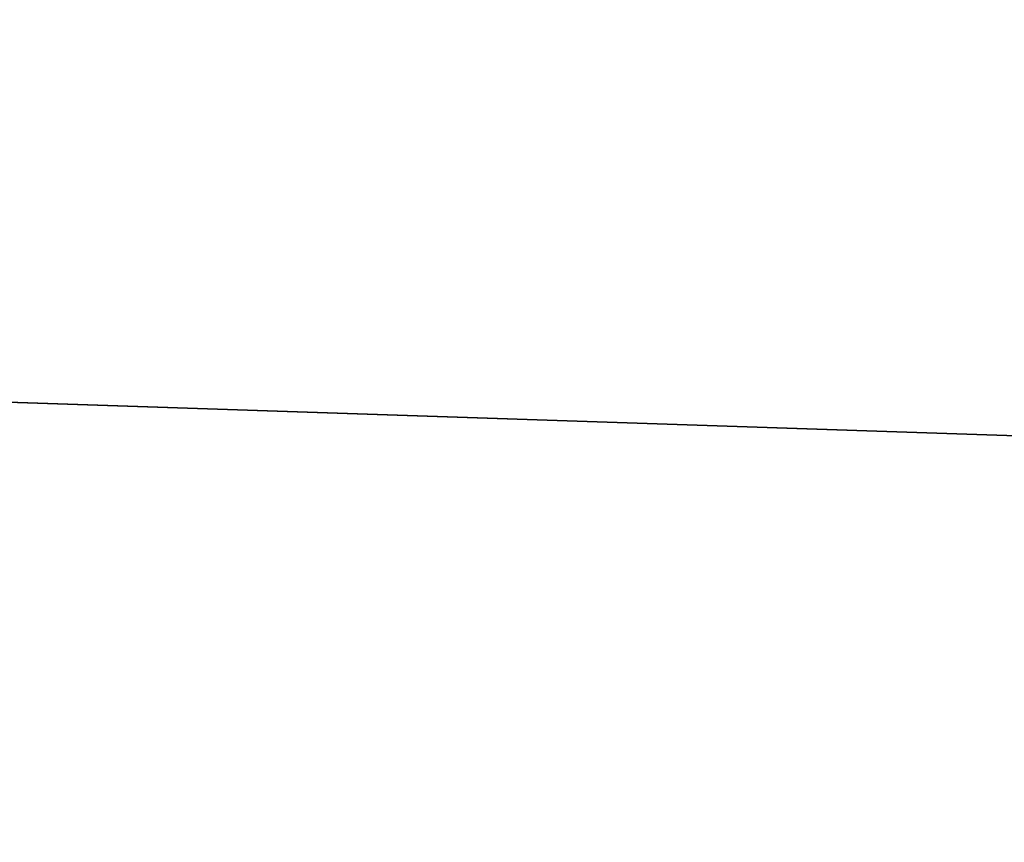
# Model space of a CAD drawing. Header units: millimetres. Extents: x -522 to 188, y -54 to 63.
# Tile 371 of 656: x -4.08694 to -4.08465, y -36.79808 to -36.79617. Entities that reach past the tile are written whole.
import ezdxf

# ---------------------------------------------------------------- set-up
doc = ezdxf.new("R2010")
doc.units = ezdxf.units.MM
doc.header["$LTSCALE"] = 65.185185
for name, color, linetype in [('1', 7, 'CONTINUOUS'), ('2', 7, 'CONTINUOUS'), ('8', 7, 'CONTINUOUS'), ('9', 7, 'CONTINUOUS')]:
    doc.layers.add(name, color=color, linetype=linetype)

msp = doc.modelspace()

# ---------------------------------------------------------------- linework, layer by layer
at = {"layer": '1', "color": 7, "linetype": 'CONTINUOUS'}
for points in [[(-4.178775, -36.8, -12.3100676), (-3.3646476, 23, -12.5570357), (-3.3647088, -36.8, -12.5570172), (-4.178775, -36.8, -12.3100676)], [(-4.178713, 23, -12.3100917), (-3.3646476, 23, -12.5570357), (-4.178775, -36.8, -12.3100676), (-4.178713, 23, -12.3100917)]]:
    msp.add_3dface(points, dxfattribs=at)
at = {"layer": '2', "color": 7, "linetype": 'CONTINUOUS'}
for points in [[(-3.3647088, -36.8, 12.5570172), (-4.178713, 23, 12.3100917), (-4.178775, -36.8, 12.3100676), (-3.3647088, -36.8, 12.5570172)], [(-3.3646476, 23, 12.5570357), (-4.178713, 23, 12.3100917), (-3.3647088, -36.8, 12.5570172), (-3.3646476, 23, 12.5570357)]]:
    msp.add_3dface(points, dxfattribs=at)
at = {"layer": '8', "color": 3, "linetype": 'CONTINUOUS'}
for points in [[(-3.998883, -36.8, -10.1399671), (-4.3427616, -36.8, -9.9975121), (-4.2173768, -36.7927089, -10.1816483), (-3.998883, -36.8, -10.1399671)], [(-3.5424354, -36.7927089, -10.4356782), (-3.998883, -36.8, -10.1399671), (-4.2173768, -36.7927089, -10.1816483), (-3.5424354, -36.7927089, -10.4356782)]]:
    msp.add_3dface(points, dxfattribs=at)
at = {"layer": '9', "color": 3, "linetype": 'CONTINUOUS'}
for points in [[(-4.3427608, -36.8, 9.9975124), (-3.9988822, -36.8, 10.1399675), (-4.2173768, -36.7927089, 10.1816483), (-4.3427608, -36.8, 9.9975124)], [(-3.9988822, -36.8, 10.1399675), (-3.650379, -36.8, 10.2705679), (-4.2173768, -36.7927089, 10.1816483), (-3.9988822, -36.8, 10.1399675)], [(-4.2173768, -36.7927089, 10.1816483), (-3.650379, -36.8, 10.2705679), (-3.5424354, -36.7927089, 10.4356782), (-4.2173768, -36.7927089, 10.1816483)]]:
    msp.add_3dface(points, dxfattribs=at)

doc.saveas('drawing.dxf')
